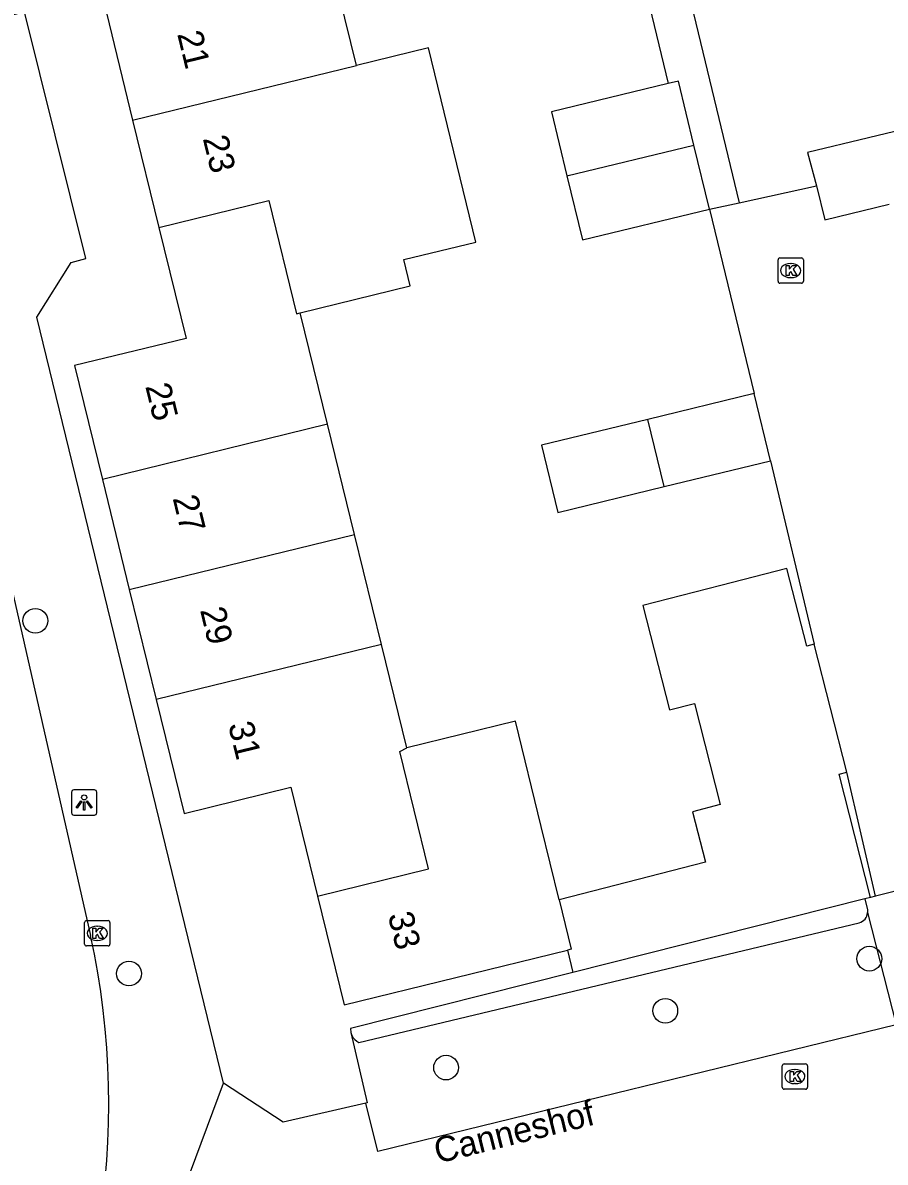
# Model space of a CAD drawing. Extents: x 158461 to 159795, y 387220 to 388672.
# Drawn here: x 159249.06 to 159283.18, y 387917.16 to 387962.24 of the extents above; entities that cross this region are included whole.
import ezdxf

# ---------------------------------------------------------------- set-up
doc = ezdxf.new("R2010")
doc.units = 0
for name, color, linetype in [('IMGEO_Boom', 7, 'Continuous'), ('IMGEO_Kolk', 7, 'Continuous'), ('IMGEO_Lichtpunt', 7, 'Continuous'), ('IMGEO_Openbare_ruimte_label', 7, 'Continuous'), ('IMGEO_Pand', 7, 'Continuous'), ('IMGEO_Pand_nummerreeks', 7, 'Continuous'), ('IMGEO_Parkeervlak_open', 7, 'Continuous'), ('IMGEO_Rijbaan_lokaal_open', 7, 'Continuous'), ('IMGEO_Voetpad_open', 7, 'Continuous')]:
    doc.layers.add(name, color=color, linetype=linetype)

msp = doc.modelspace()

# ---------------------------------------------------------------- linework, layer by layer
at = {"layer": 'IMGEO_Boom'}
for centre in [(159249.558, 387938.58), (159282.549, 387925.214), (159253.262, 387924.626), (159274.478, 387923.153), (159265.806, 387920.906)]:
    msp.add_circle(centre, 0.489, dxfattribs=at)
at = {"layer": 'IMGEO_Kolk'}
for p, q in [((159278.939, 387952.01), (159278.939, 387952.862)), ((159279.014, 387952.936), (159279.866, 387952.936)), ((159279.94, 387952.862), (159279.94, 387952.01)), ((159279.427, 387952.716), (159279.452, 387952.716)), ((159279.866, 387951.936), (159279.014, 387951.936)), ((159279.45, 387952.156), (159279.425, 387952.156)), ((159251.507, 387925.792), (159251.507, 387926.644)), ((159251.582, 387926.718), (159252.434, 387926.718)), ((159252.508, 387926.644), (159252.508, 387925.792)), ((159251.995, 387926.498), (159252.02, 387926.498)), ((159252.434, 387925.718), (159251.582, 387925.718)), ((159252.018, 387925.938), (159251.993, 387925.938)), ((159279.102, 387920.125), (159279.102, 387920.977)), ((159279.177, 387921.051), (159280.029, 387921.051)), ((159279.59, 387920.831), (159279.615, 387920.831)), ((159280.103, 387920.977), (159280.103, 387920.125)), ((159280.029, 387920.051), (159279.177, 387920.051)), ((159279.613, 387920.271), (159279.588, 387920.271))]:
    msp.add_line(p, q, dxfattribs=at)
for points in [[(159278.939, 387952.01), (159278.939, 387952.862)], [(159279.014, 387952.936), (159279.866, 387952.936)], [(159279.94, 387952.862), (159279.94, 387952.01)], [(159279.26, 387952.636), (159279.383, 387952.636), (159279.383, 387952.485), (159279.513, 387952.636), (159279.677, 387952.636), (159279.531, 387952.485), (159279.684, 387952.236), (159279.532, 387952.236), (159279.447, 387952.4), (159279.383, 387952.333), (159279.383, 387952.236), (159279.26, 387952.236), (159279.26, 387952.636)], [(159279.866, 387951.936), (159279.014, 387951.936)], [(159251.507, 387925.792), (159251.507, 387926.644)], [(159251.582, 387926.718), (159252.434, 387926.718)], [(159252.508, 387926.644), (159252.508, 387925.792)], [(159251.828, 387926.418), (159251.951, 387926.418), (159251.951, 387926.267), (159252.081, 387926.418), (159252.245, 387926.418), (159252.099, 387926.267), (159252.252, 387926.018), (159252.1, 387926.018), (159252.015, 387926.182), (159251.951, 387926.115), (159251.951, 387926.018), (159251.828, 387926.018), (159251.828, 387926.418)], [(159252.434, 387925.718), (159251.582, 387925.718)], [(159279.102, 387920.125), (159279.102, 387920.977)], [(159279.177, 387921.051), (159280.029, 387921.051)], [(159280.103, 387920.977), (159280.103, 387920.125)], [(159279.423, 387920.751), (159279.546, 387920.751), (159279.546, 387920.6), (159279.676, 387920.751), (159279.84, 387920.751), (159279.694, 387920.6), (159279.847, 387920.351), (159279.695, 387920.351), (159279.61, 387920.515), (159279.546, 387920.448), (159279.546, 387920.351), (159279.423, 387920.351), (159279.423, 387920.751)], [(159280.029, 387920.051), (159279.177, 387920.051)]]:
    msp.add_lwpolyline(points, dxfattribs=at)
for centre, start, end in [((159279.016, 387952.86), 91.552, 178.448), ((159279.016, 387952.86), 91.552, 178.448), ((159279.864, 387952.86), 1.552, 88.448), ((159279.864, 387952.86), 1.552, 88.448), ((159279.016, 387952.012), 181.552, 268.448), ((159279.016, 387952.012), 181.552, 268.448), ((159279.864, 387952.012), 271.552, 358.448), ((159279.864, 387952.012), 271.552, 358.448), ((159251.584, 387926.642), 91.552, 178.448), ((159251.584, 387926.642), 91.552, 178.448), ((159252.432, 387926.642), 1.552, 88.448), ((159252.432, 387926.642), 1.552, 88.448), ((159251.584, 387925.794), 181.552, 268.448), ((159251.584, 387925.794), 181.552, 268.448), ((159252.432, 387925.794), 271.552, 358.448), ((159252.432, 387925.794), 271.552, 358.448), ((159279.179, 387920.975), 91.552, 178.448), ((159279.179, 387920.975), 91.552, 178.448), ((159280.027, 387920.975), 1.552, 88.448), ((159280.027, 387920.975), 1.552, 88.448), ((159279.179, 387920.127), 181.552, 268.448), ((159279.179, 387920.127), 181.552, 268.448), ((159280.027, 387920.127), 271.552, 358.448), ((159280.027, 387920.127), 271.552, 358.448)]:
    msp.add_arc(centre, 0.0765, start, end, dxfattribs=at)
for centre, major_axis, ratio, start_param, end_param in [((159279.426, 387952.436), (-0.387, 0.002), 0.722429, 4.712389, 7.853982), ((159279.451, 387952.436), (-0.39, 0.002), 0.717154, 1.570796, 4.712389), ((159251.994, 387926.218), (-0.387, 0.002), 0.722429, 4.712389, 7.853982), ((159252.019, 387926.218), (-0.39, 0.002), 0.717154, 1.570796, 4.712389), ((159279.589, 387920.551), (-0.387, 0.002), 0.722429, 4.712389, 7.853982), ((159279.614, 387920.551), (-0.39, 0.002), 0.717154, 1.570796, 4.712389)]:
    msp.add_ellipse(centre, major_axis=major_axis, ratio=ratio, start_param=start_param, end_param=end_param, dxfattribs=at)
at = {"layer": 'IMGEO_Lichtpunt'}
for p, q in [((159250.99, 387931.797), (159250.99, 387930.99)), ((159250.99, 387931.797), (159250.99, 387930.99)), ((159251.892, 387931.892), (159251.084, 387931.892)), ((159251.892, 387931.892), (159251.084, 387931.892)), ((159251.986, 387930.99), (159251.986, 387931.797)), ((159251.986, 387930.99), (159251.986, 387931.797)), ((159251.084, 387930.896), (159251.892, 387930.896)), ((159251.084, 387930.896), (159251.892, 387930.896))]:
    msp.add_line(p, q, dxfattribs=at)
for points in [[(159251.364, 387931.461), (159251.403, 387931.433), (159251.215, 387931.171), (159251.177, 387931.198), (159251.364, 387931.461)], [(159251.466, 387931.413), (159251.513, 387931.413), (159251.513, 387931.091), (159251.466, 387931.091), (159251.466, 387931.413)], [(159251.576, 387931.433), (159251.614, 387931.46), (159251.801, 387931.198), (159251.762, 387931.17), (159251.576, 387931.433)]]:
    msp.add_lwpolyline(points, dxfattribs=at)
msp.add_circle((159251.489, 387931.595), 0.0994, dxfattribs=at)
for centre, start, end in [((159251.084, 387931.797), 90, 180), ((159251.084, 387931.797), 90, 180), ((159251.892, 387931.797), 0, 90), ((159251.892, 387931.797), 0, 90), ((159251.084, 387930.99), 180, 270), ((159251.084, 387930.99), 180, 270), ((159251.892, 387930.99), 270, 0), ((159251.892, 387930.99), 270, 360)]:
    msp.add_arc(centre, 0.0946, start, end, dxfattribs=at)
at = {"layer": 'IMGEO_Pand'}
for points in [[(159262.257, 387960.55), (159260.198, 387968.962), (159260.069, 387969.487)], [(159252.368, 387962.626), (159253.406, 387958.384)], [(159260.039, 387950.766), (159264.391, 387951.831), (159264.136, 387952.873), (159266.986, 387953.555), (159265.104, 387961.247), (159262.257, 387960.55)], [(159253.406, 387958.384), (159262.257, 387960.55)], [(159274.593, 387959.833), (159269.973, 387958.716), (159270.586, 387956.181)], [(159275.61, 387957.398), (159274.998, 387959.931), (159274.593, 387959.833)], [(159253.406, 387958.384), (159254.445, 387954.141)], [(159284.933, 387958.26), (159280.104, 387957.104), (159280.463, 387955.785)], [(159270.586, 387956.181), (159275.61, 387957.398)], [(159276.223, 387954.863), (159275.61, 387957.398)], [(159270.586, 387956.181), (159271.198, 387953.648), (159276.223, 387954.863)], [(159280.463, 387955.785), (159280.784, 387954.445), (159283.331, 387955.055)], [(159254.445, 387954.141), (159258.788, 387955.203), (159259.883, 387950.728), (159260.039, 387950.766)], [(159254.445, 387954.141), (159255.519, 387949.754), (159251.108, 387948.674), (159252.21, 387944.172)], [(159261.119, 387946.354), (159260.039, 387950.766)], [(159277.991, 387947.573), (159273.782, 387946.547)], [(159278.639, 387944.914), (159277.991, 387947.573)], [(159273.782, 387946.547), (159269.574, 387945.522), (159270.222, 387942.863), (159274.431, 387943.889)], [(159274.431, 387943.889), (159273.782, 387946.547)], [(159261.119, 387946.354), (159252.21, 387944.172)], [(159262.186, 387941.999), (159261.119, 387946.354)], [(159274.431, 387943.889), (159278.639, 387944.914)], [(159252.21, 387944.172), (159253.276, 387939.817)], [(159253.276, 387939.817), (159262.186, 387941.999)], [(159263.252, 387937.643), (159262.186, 387941.999)], [(159280.362, 387937.65), (159280.072, 387937.576), (159279.285, 387940.647), (159276.669, 387939.977), (159273.591, 387939.189), (159274.65, 387935.052), (159275.63, 387935.303), (159276.654, 387931.308), (159275.557, 387931.027), (159276.068, 387929.031), (159270.281, 387927.548)], [(159253.276, 387939.817), (159254.342, 387935.462)], [(159263.252, 387937.643), (159254.342, 387935.462)], [(159264.254, 387933.551), (159263.252, 387937.643)], [(159281.659, 387932.591), (159280.362, 387937.65)], [(159254.342, 387935.462), (159255.443, 387930.963), (159259.665, 387931.997), (159260.718, 387927.692)], [(159270.281, 387927.548), (159269.571, 387930.448), (159268.553, 387934.604), (159264.254, 387933.551)], [(159260.718, 387927.692), (159265.115, 387928.768), (159263.978, 387933.415), (159264.254, 387933.551)], [(159282.6, 387927.638), (159281.35, 387932.512), (159281.659, 387932.591)], [(159260.718, 387927.692), (159261.771, 387923.391), (159270.605, 387925.553)], [(159270.281, 387927.548), (159270.76, 387925.591), (159270.605, 387925.553)], [(159282.366, 387927.579), (159270.821, 387924.67)], [(159282.6, 387927.638), (159282.366, 387927.579)], [(159270.605, 387925.553), (159270.821, 387924.67)]]:
    msp.add_lwpolyline(points, dxfattribs=at)
at = {"layer": 'IMGEO_Parkeervlak_open'}
for points in [[(159274.254, 387968.192), (159277.394, 387955.118)], [(159272.937, 387966.681), (159274.593, 387959.833)], [(159270.821, 387924.67), (159262.019, 387922.451), (159262.039, 387922.3)]]:
    msp.add_lwpolyline(points, dxfattribs=at)
at = {"layer": 'IMGEO_Rijbaan_lokaal_open'}
for points in [[(159277.394, 387955.118), (159280.463, 387955.785)], [(159276.223, 387954.863), (159277.394, 387955.118)], [(159276.223, 387954.863), (159277.991, 387947.573)], [(159278.639, 387944.914), (159280.362, 387937.65)], [(159248.336, 387941.119), (159251.742, 387926.13)], [(159282.794, 387927.687), (159281.659, 387932.591)], [(159288.491, 387929.123), (159282.794, 387927.687)], [(159282.366, 387927.579), (159282.471, 387927.14), (159282.479, 387927.039)], [(159282.794, 387927.687), (159282.6, 387927.638)], [(159282.479, 387927.039), (159283.615, 387922.598), (159263.1, 387917.593), (159262.629, 387919.5)], [(159251.15, 387904.563), (159256.999, 387920.292)], [(159262.629, 387919.5), (159259.365, 387918.748), (159256.999, 387920.292)]]:
    msp.add_lwpolyline(points, dxfattribs=at)
msp.add_arc((159221.314, 387919.475), 31.147, 328.4844, 12.3366, dxfattribs=at)
at = {"layer": 'IMGEO_Voetpad_open'}
for points in [[(159256.999, 387920.292), (159249.617, 387950.593), (159250.979, 387952.749), (159251.549, 387952.908), (159249.124, 387962.673), (159248.605, 387962.524), (159246.238, 387963.945), (159244.37, 387971.561)], [(159262.359, 387921.893), (159282.145, 387926.638)], [(159262.039, 387922.3), (159262.082, 387922.173)], [(159262.039, 387922.3), (159262.684, 387919.513), (159262.629, 387919.5)]]:
    msp.add_lwpolyline(points, dxfattribs=at)
for centre, radius, start, end in [((159282.05, 387927.057), 0.429, 282.7915, 357.6255), ((159262.703, 387922.51), 0.707, 208.5143, 240.8685)]:
    msp.add_arc(centre, radius, start, end, dxfattribs=at)

# ---------------------------------------------------------------- texts
at = {"layer": 'IMGEO_Openbare_ruimte_label'}
msp.add_text('Canneshof', height=1, rotation=13.939, dxfattribs=at).set_placement((159265.472, 387917.106))
at = {"layer": 'IMGEO_Pand_nummerreeks'}
for s, rotation, p in [('21', 283.7555, (159255.165, 387961.796)), ('23', 283.7555, (159256.177, 387957.664)), ('25', 283.7535, (159253.902, 387947.862)), ('27', 283.7535, (159254.985, 387943.434)), ('29', 283.7535, (159256.069, 387939.006)), ('31', 283.7535, (159257.179, 387934.468)), ('33', 283.7508, (159263.497, 387926.943))]:
    msp.add_text(s, height=1, rotation=rotation, dxfattribs=at).set_placement(p)

doc.saveas('drawing.dxf')
